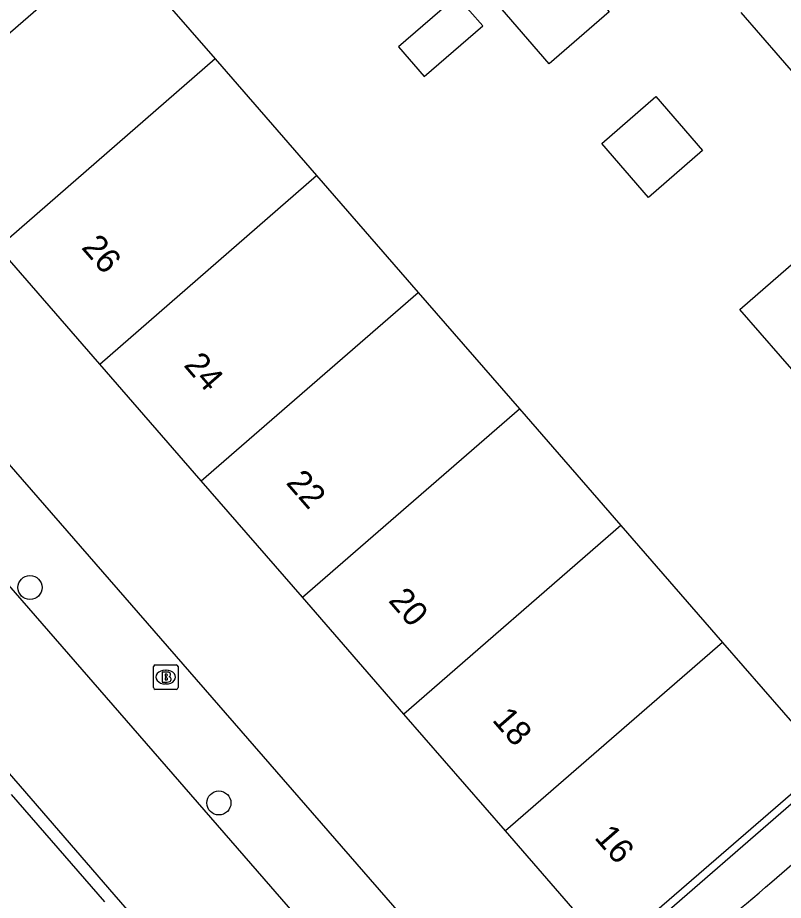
# Model space of a CAD drawing. Extents: x 155888 to 156864, y 383882 to 384671.
# Drawn here: x 156341.24 to 156372.4, y 384016.55 to 384052.49 of the extents above; entities that cross this region are included whole.
import ezdxf

# ---------------------------------------------------------------- set-up
doc = ezdxf.new("R2010")
doc.units = 0
for name, color, linetype in [('IMGEO_Boom', 7, 'Continuous'), ('IMGEO_Brandkraan', 7, 'Continuous'), ('IMGEO_Pand', 7, 'Continuous'), ('IMGEO_Pand_nummerreeks', 7, 'Continuous'), ('IMGEO_Rijbaan_lokaal_gesloten', 7, 'Continuous'), ('IMGEO_Rijbaan_lokaal_open', 7, 'Continuous'), ('IMGEO_Voetpad_open', 7, 'Continuous')]:
    doc.layers.add(name, color=color, linetype=linetype)

msp = doc.modelspace()

# ---------------------------------------------------------------- linework, layer by layer
at = {"layer": 'IMGEO_Boom'}
for centre in [(156341.738, 384029.288), (156349.426, 384020.515)]:
    msp.add_circle(centre, 0.489, dxfattribs=at)
at = {"layer": 'IMGEO_Brandkraan'}
for p, q in [((156346.838, 384026.14), (156347.69, 384026.14)), ((156346.763, 384025.214), (156346.763, 384026.066)), ((156347.251, 384025.92), (156347.276, 384025.92)), ((156347.764, 384026.066), (156347.764, 384025.214)), ((156347.69, 384025.14), (156346.838, 384025.14)), ((156347.274, 384025.36), (156347.249, 384025.36))]:
    msp.add_line(p, q, dxfattribs=at)
for points in [[(156346.838, 384026.14), (156347.69, 384026.14)], [(156346.763, 384025.214), (156346.763, 384026.066)], [(156347.111, 384025.84), (156347.111, 384025.44), (156347.324, 384025.44)], [(156347.342, 384025.84), (156347.111, 384025.84)], [(156347.29, 384025.759), (156347.236, 384025.759), (156347.236, 384025.683)], [(156347.764, 384026.066), (156347.764, 384025.214)], [(156347.236, 384025.683), (156347.289, 384025.683)], [(156347.298, 384025.607), (156347.236, 384025.607), (156347.236, 384025.526)], [(156347.236, 384025.526), (156347.298, 384025.526)], [(156347.69, 384025.14), (156346.838, 384025.14)]]:
    msp.add_lwpolyline(points, dxfattribs=at)
for centre, radius, start, end in [((156346.84, 384026.064), 0.0765, 91.552, 178.448), ((156346.84, 384026.064), 0.0765, 91.552, 178.448), ((156347.688, 384026.064), 0.0765, 1.552, 88.448), ((156347.688, 384026.064), 0.0765, 1.552, 88.448), ((156347.291, 384025.721), 0.0379, 267.8285, 90.9355), ((156347.346, 384025.695), 0.145, 59.4692, 91.5367), ((156347.371, 384025.742), 0.0922, 285.5137, 58.1501), ((156347.299, 384025.566), 0.0404, 269.8759, 90.5077), ((156347.33, 384025.691), 0.251, 268.6676, 293.5347), ((156347.376, 384025.55), 0.105, 301.3115, 78.989), ((156346.84, 384025.216), 0.0765, 181.552, 268.448), ((156346.84, 384025.216), 0.0765, 181.552, 268.448), ((156347.688, 384025.216), 0.0765, 271.552, 358.448), ((156347.688, 384025.216), 0.0765, 271.552, 358.448)]:
    msp.add_arc(centre, radius, start, end, dxfattribs=at)
for centre, major_axis, ratio, start_param, end_param in [((156347.25, 384025.64), (-0.387, 0.002), 0.722429, 4.712389, 7.853982), ((156347.275, 384025.64), (-0.39, 0.002), 0.717154, 1.570796, 4.712389)]:
    msp.add_ellipse(centre, major_axis=major_axis, ratio=ratio, start_param=start_param, end_param=end_param, dxfattribs=at)
at = {"layer": 'IMGEO_Pand'}
for points in [[(156391.794, 384066.151), (156388.111, 384062.957), (156390.686, 384059.987), (156386.908, 384056.712), (156385.6, 384055.578), (156383.025, 384058.547), (156373.088, 384049.931), (156370.676, 384052.704)], [(156345.147, 384055.557), (156336.32, 384047.883)], [(156345.147, 384055.557), (156349.27, 384050.813)], [(156362.865, 384050.609), (156360.694, 384053.117), (156363.134, 384055.23), (156365.306, 384052.723), (156362.865, 384050.609)], [(156356.729, 384051.307), (156357.78, 384050.093), (156360.162, 384052.156), (156359.111, 384053.37), (156356.729, 384051.307)], [(156349.27, 384050.813), (156340.448, 384043.132)], [(156349.27, 384050.813), (156353.399, 384046.062)], [(156369.112, 384047.082), (156366.905, 384045.172), (156365.006, 384047.365), (156367.212, 384049.276), (156369.112, 384047.082)], [(156344.574, 384038.383), (156353.399, 384046.062)], [(156353.399, 384046.062), (156357.534, 384041.306)], [(156387.188, 384034.199), (156383.771, 384031.228), (156382.093, 384033.169), (156379.238, 384030.7), (156376.188, 384034.208), (156379.802, 384037.349), (156376.72, 384040.895), (156373.109, 384037.757), (156370.621, 384040.614), (156376.879, 384046.055)], [(156344.574, 384038.383), (156340.448, 384043.132)], [(156348.703, 384033.632), (156357.534, 384041.306)], [(156357.534, 384041.306), (156361.657, 384036.563)], [(156348.703, 384033.632), (156344.574, 384038.383)], [(156352.823, 384028.89), (156361.657, 384036.563)], [(156361.657, 384036.563), (156365.79, 384031.808)], [(156352.823, 384028.89), (156348.703, 384033.632)], [(156365.79, 384031.808), (156356.957, 384024.132)], [(156365.79, 384031.808), (156369.924, 384027.051)], [(156356.957, 384024.132), (156352.823, 384028.89)], [(156369.924, 384027.051), (156361.085, 384019.381)], [(156369.924, 384027.051), (156374.058, 384022.295)], [(156361.085, 384019.381), (156356.957, 384024.132)], [(156374.189, 384022.144), (156365.338, 384014.487), (156361.085, 384019.381)]]:
    msp.add_lwpolyline(points, dxfattribs=at)
at = {"layer": 'IMGEO_Rijbaan_lokaal_gesloten'}
for points in [[(156280.427, 384091.296), (156283.957, 384087.246), (156289.413, 384080.986), (156306.544, 384061.236), (156310.724, 384056.416), (156314.044, 384052.599), (156341.332, 384021.196), (156345.148, 384016.792), (156359.753, 384000), (156367.328, 383991.29), (156368.7, 383989.651), (156369.329, 383988.906)], [(156371.934, 384017.308), (156444.013, 384079.846), (156448.166, 384083.918)], [(156327.395, 384044.864), (156357.31, 384010.459)]]:
    msp.add_lwpolyline(points, dxfattribs=at)
msp.add_arc((156310.186, 384088.593), 94.31, 304.25053, 310.89943, dxfattribs=at)
at = {"layer": 'IMGEO_Rijbaan_lokaal_open'}
msp.add_lwpolyline([(156344.782, 384016.494), (156340.981, 384020.864)], dxfattribs=at)
at = {"layer": 'IMGEO_Voetpad_open'}
for points in [[(156360.938, 384011.241), (156362.61, 384011.694), (156406.195, 384049.568)], [(156328.149, 384048.934), (156360.938, 384011.241)]]:
    msp.add_lwpolyline(points, dxfattribs=at)

# ---------------------------------------------------------------- texts
at = {"layer": 'IMGEO_Pand_nummerreeks'}
for s, p in [('26', (156343.8, 384043.118)), ('24', (156347.963, 384038.326)), ('22', (156352.125, 384033.537)), ('20', (156356.292, 384028.741)), ('18', (156360.515, 384023.881)), ('16', (156364.676, 384019.091))]:
    msp.add_text(s, height=1, rotation=310.9878, dxfattribs=at).set_placement(p)

doc.saveas('drawing.dxf')
